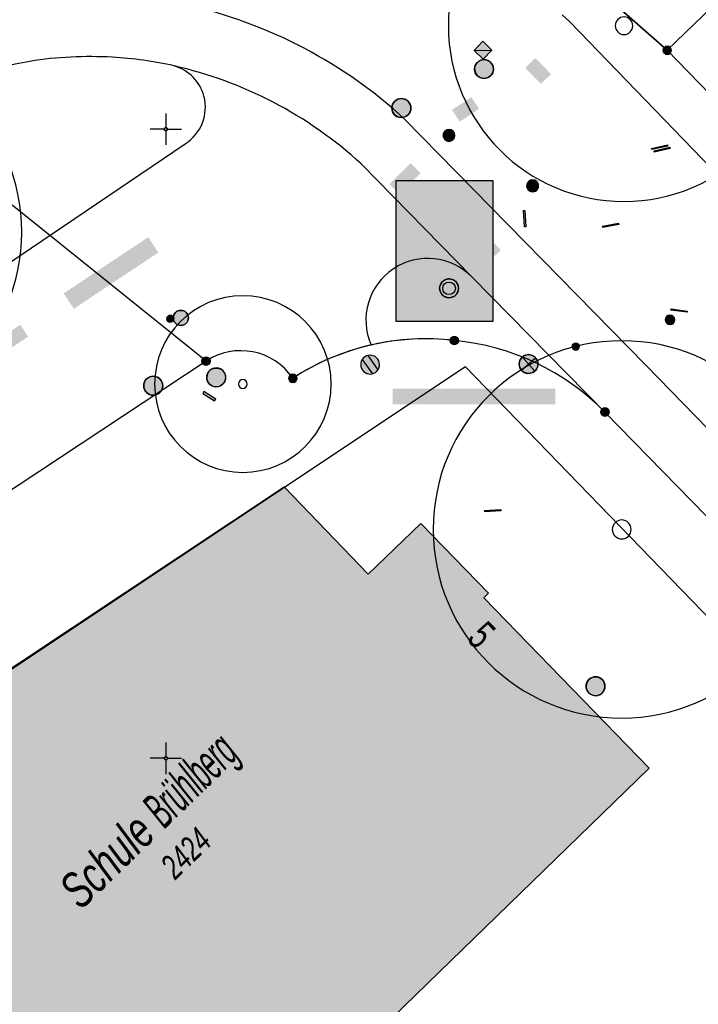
# Model space of a CAD drawing. Header units: metres. Extents: x 2695560 to 2696939, y 1260491 to 1262050.
# Tile 598 of 656: x 2695970 to 2695997, y 1261365 to 1261404. Entities that reach past the tile are written whole.
import ezdxf

# ---------------------------------------------------------------- set-up
doc = ezdxf.new("R2010")
doc.units = ezdxf.units.M
doc.linetypes.add('AUSGEZOGEN', pattern=[0])
for name, color, linetype in [('XR$1$AV_Gebäudeflächen (BB)', 7, 'AUSGEZOGEN'), ('XR$1$AV_Grenzpunkte', 7, 'AUSGEZOGEN'), ('XR$1$AV_Haus-Nr.', 7, 'AUSGEZOGEN'), ('XR$1$AV_Koordinatennetzpunkte', 7, 'AUSGEZOGEN'), ('XR$1$AV_Linien (BB)', 7, 'AUSGEZOGEN'), ('XR$1$AV_Objektnamen (BB)', 7, 'AUSGEZOGEN'), ('XR$1$AV_Versicherung-Nr.', 7, 'AUSGEZOGEN'), ('XR$1$AW_LK_Schachtdeckel', 24, 'AUSGEZOGEN'), ('XR$1$EW_LK_Bauwerk_FL_Linie_Punkt', 1, 'AUSGEZOGEN'), ('XR$1$EW_LK_Knoten', 1, 'AUSGEZOGEN'), ('XR$1$GA_LK_Rohrleitungsteil', 32, 'AUSGEZOGEN'), ('XR$1$GR_Baum', 94, 'AUSGEZOGEN'), ('XR$1$Liegenschaftsgrenzen', 7, 'AUSGEZOGEN'), ('XR$1$PFAV', 255, 'AUSGEZOGEN'), ('XR$1$PFAW', 255, 'AUSGEZOGEN'), ('XR$1$PFEW', 255, 'AUSGEZOGEN'), ('XR$1$PFWA', 255, 'AUSGEZOGEN'), ('XR$1$RAEW', 8, 'AUSGEZOGEN'), ('XR$1$RP_Abstandslinie', 7, 'AUSGEZOGEN'), ('XR$1$WA_LK_Absperrarmatur', 171, 'AUSGEZOGEN'), ('XR$1$WA_LK_Hydrant', 171, 'AUSGEZOGEN'), ('XR$1$WA_LK_Rohrleitungsteil', 171, 'AUSGEZOGEN')]:
    doc.layers.add(name, color=color, linetype=linetype)
doc.styles.add('ARIAL', font='arial.ttf')

# ---------------------------------------------------------------- blocks, each defined once
blk = doc.blocks.new('COMPLEXOBJECT_46')
at = {"layer": 'XR$1$AV_Linien (BB)', "color": 7, "linetype": 'AUSGEZOGEN', "transparency": 33554687}
blk.add_line((5982.767, 11398.621), (5987.183, 11394.114), dxfattribs=at)
for centre, radius, start, end in [((5971.716, 11386.578), 16.342, 62.4748, 77.2372), ((5971.717, 11386.557), 16.36, 47.5112, 62.5113)]:
    blk.add_arc(centre, radius, start, end, dxfattribs=at)
blk = doc.blocks.new('COMPLEXOBJECT_336')
at = {"layer": 'XR$1$AV_Linien (BB)', "color": 7, "linetype": 'AUSGEZOGEN', "transparency": 33554687}
for centre, radius, start, end in [((5985.323, 11382.056), 9.612, 83.1443, 102.9831), ((5985.578, 11381.981), 9.66, 44.5668, 84.6997)]:
    blk.add_arc(centre, radius, start, end, dxfattribs=at)
blk = doc.blocks.new('COMPLEXOBJECT_337')
at = {"layer": 'XR$1$AV_Linien (BB)', "color": 7, "linetype": 'AUSGEZOGEN', "transparency": 33554687}
blk.add_line((5976.6, 11390.78), (5952.839, 11375.075), dxfattribs=at)
for centre, radius, start, end in [((5985.321, 11382.022), 9.646, 102.9267, 123.1235), ((5977.981, 11388.696), 2.5, 34.1603, 123.5393)]:
    blk.add_arc(centre, radius, start, end, dxfattribs=at)
blk = doc.blocks.new('COMPLEXOBJECT_338')
at = {"layer": 'XR$1$AV_Linien (BB)', "color": 7, "linetype": 'AUSGEZOGEN', "transparency": 33554687}
for centre, radius, start, end in [((5985.413, 11392.411), 2.456, 43.8969, 123.7999), ((5985.415, 11392.409), 2.459, 123.813, 203.6477)]:
    blk.add_arc(centre, radius, start, end, dxfattribs=at)
blk = doc.blocks.new('COMPLEXOBJECT_363')
at = {"layer": 'XR$1$AV_Linien (BB)', "color": 7, "linetype": 'AUSGEZOGEN', "transparency": 33554687}
blk.add_line((5967.776, 11394.014), (5975.772, 11399.423), dxfattribs=at)
blk.add_lwpolyline([(5935.547, 11372.404), (5936.01, 11372.71), (5937.64, 11373.82), (5967.23, 11393.56)], dxfattribs=at)
for centre, radius, start, end in [((5974.872, 11400.878), 1.7, 14.7632, 74.5192), ((5974.866, 11400.871), 1.708, 302.0441, 14.9403), ((5965.142, 11396.626), 3.71, 304.2517, 315.2354)]:
    blk.add_arc(centre, radius, start, end, dxfattribs=at)
blk = doc.blocks.new('COMPLEXOBJECT_650')
at = {"layer": 'XR$1$AV_Linien (BB)', "color": 7, "linetype": 'AUSGEZOGEN', "transparency": 33554687}
blk.add_lwpolyline([(5990.763, 11404.548), (5991.065, 11404.259), (6047.477, 11345.896)], dxfattribs=at)
blk = doc.blocks.new('COMPLEXOBJECT_656')
at = {"layer": 'XR$1$AV_Linien (BB)', "color": 7, "linetype": 'AUSGEZOGEN', "transparency": 33554687}
blk.add_line((5992.662, 11405.138), (5994.936, 11403.134), dxfattribs=at)
blk.add_arc((5973.597, 11386.77), 26.473, 43.9337, 47.3869, dxfattribs=at)
blk = doc.blocks.new('COMPLEXOBJECT_690')
at = {"layer": 'XR$1$AV_Linien (BB)', "color": 7, "linetype": 'AUSGEZOGEN', "transparency": 33554687}
for centre, radius, start, end in [((5971.989, 11387.56), 15.323, 86.6739, 99.0039), ((5971.998, 11387.583), 15.3, 77.4368, 86.7029), ((5973.519, 11380.382), 22.656, 99.9835, 112.0429)]:
    blk.add_arc(centre, radius, start, end, dxfattribs=at)
blk = doc.blocks.new('COMPLEXOBJECT_691')
at = {"layer": 'XR$1$AV_Linien (BB)', "color": 7, "linetype": 'AUSGEZOGEN', "transparency": 33554687}
blk.add_lwpolyline([(5984.493, 11400.403), (5994.087, 11390.622), (6043, 11340.414)], dxfattribs=at)
for centre, radius, start, end in [((5971.67, 11386.426), 18.969, 62.1583, 85.1882), ((5971.664, 11386.423), 18.974, 47.4588, 62.1469)]:
    blk.add_arc(centre, radius, start, end, dxfattribs=at)
blk = doc.blocks.new('COMPLEXOBJECT_1225')
at = {"layer": 'XR$1$Liegenschaftsgrenzen', "color": 7, "linetype": 'AUSGEZOGEN', "transparency": 33554687}
blk.add_line((5994.936, 11403.134), (5992.662, 11405.138), dxfattribs=at)
blk.add_arc((5972.647, 11385.806), 27.827, 44.0066, 55.4515, dxfattribs=at)
blk = doc.blocks.new('COMPLEXOBJECT_1227')
at = {"layer": 'XR$1$Liegenschaftsgrenzen', "color": 7, "linetype": 'AUSGEZOGEN', "transparency": 33554687}
blk.add_line((5924.375, 11392.46), (5927.053, 11393.887), dxfattribs=at)
for centre, radius, start, end in [((5972.642, 11385.813), 27.814, 95.1901, 129.9802), ((5972.653, 11385.799), 27.829, 55.4688, 95.2099), ((5912.152, 11459.169), 67.267, 291.37958, 309.31462), ((5911.997, 11467.499), 75.136, 281.55931, 289.17354)]:
    blk.add_arc(centre, radius, start, end, dxfattribs=at)
blk = doc.blocks.new('COMPLEXOBJECT_1359')
at = {"layer": 'XR$1$Liegenschaftsgrenzen', "color": 7, "linetype": 'AUSGEZOGEN', "transparency": 33554687}
blk.add_line((5993.378, 11345.247), (6014.796, 11365.847), dxfattribs=at)
blk.add_lwpolyline([(5977.433, 11333.244), (5982.018, 11337.639), (5991.235, 11343.555)], dxfattribs=at)
blk.add_arc((5983.647, 11355.369), 14.041, 302.713, 313.8726, dxfattribs=at)
blk = doc.blocks.new('COMPLEXOBJECT_1368')
at = {"layer": 'XR$1$Liegenschaftsgrenzen', "color": 7, "linetype": 'AUSGEZOGEN', "transparency": 33554687}
blk.add_line((6010.61, 11370.146), (5992.46, 11388.76), dxfattribs=at)
for centre, radius, start, end in [((5985.325, 11382.014), 9.654, 83.186, 123.1159), ((5985.578, 11381.981), 9.66, 44.5668, 84.6997), ((5977.981, 11388.696), 2.5, 34.1603, 123.5393)]:
    blk.add_arc(centre, radius, start, end, dxfattribs=at)
blk = doc.blocks.new('BAV15')
at = {"layer": 'XR$1$PFAV', "transparency": 33554687}
blk.add_hatch(color=7, dxfattribs=at).paths.add_polyline_path([(0.5, 0), (0.49, 0.1), (0.46, 0.2), (0.41, 0.29), (0.34, 0.36), (0.26, 0.42), (0.17, 0.47), (0.08, 0.49), (-0.03, 0.5), (-0.13, 0.48), (-0.22, 0.45), (-0.31, 0.4), (-0.38, 0.33), (-0.44, 0.24), (-0.48, 0.15), (-0.5, 0.05), (-0.5, -0.05), (-0.48, -0.15), (-0.44, -0.24), (-0.38, -0.33), (-0.31, -0.4), (-0.22, -0.45), (-0.13, -0.48), (-0.03, -0.5), (0.08, -0.49), (0.17, -0.47), (0.26, -0.42), (0.34, -0.36), (0.41, -0.29), (0.46, -0.2), (0.49, -0.1)])
at = {"color": 7, "transparency": 33554687}
for start, end in [(90, 270), (270, 90)]:
    blk.add_arc((0, 0), 0.5, start, end, dxfattribs=at)
at = {"layer": 'XR$1$PFAV', "transparency": 33554687}
blk.add_circle((0, 0), 0.5, dxfattribs=at)
blk = doc.blocks.new('BAV2041')
at = {"color": 7, "transparency": 33554687}
for p, q in [((0, 0.5), (0, 0.05)), ((-0.05, 0), (-0.5, 0)), ((0.05, 0), (0.5, 0)), ((0, -0.05), (0, -0.5))]:
    blk.add_line(p, q, dxfattribs=at)
blk.add_circle((0, 0), 0.05, dxfattribs=at)
for start, end in [(90, 270), (270, 90)]:
    blk.add_arc((0, 0), 0.05, start, end, dxfattribs=at)
blk = doc.blocks.new('WBGR1')
at = {"color": 94, "transparency": 33554687}
for radius, start, end in [(1, 90, 270), (1, 270, 90), (0.05, 90, 270), (0.05, 270, 90)]:
    blk.add_arc((0, 0), radius, start, end, dxfattribs=at)
blk = doc.blocks.new('BAW2082')
at = {"layer": 'XR$1$PFAW', "transparency": 33554687}
blk.add_hatch(color=7, dxfattribs=at).paths.add_polyline_path([(0.509, -0.003), (0.499, 0.098), (0.469, 0.194), (0.42, 0.283), (0.354, 0.359), (0.274, 0.421), (0.183, 0.466), (0.085, 0.491), (-0.016, 0.496), (-0.116, 0.481), (-0.211, 0.446), (-0.297, 0.392), (-0.37, 0.323), (-0.428, 0.24), (-0.468, 0.147), (-0.488, 0.047), (-0.488, -0.054), (-0.468, -0.153), (-0.428, -0.246), (-0.37, -0.329), (-0.297, -0.398), (-0.211, -0.452), (-0.116, -0.487), (-0.016, -0.502), (0.085, -0.497), (0.183, -0.472), (0.274, -0.427), (0.354, -0.366), (0.42, -0.289), (0.469, -0.2), (0.499, -0.104)])
at = {"transparency": 33554687}
for start, end in [(91.1948, 268.8052), (268.8052, 91.1948)]:
    blk.add_arc((0.01, 0), 0.5, start, end, dxfattribs=at)
at = {"layer": 'XR$1$PFAW', "transparency": 33554687}
blk.add_circle((0.009, -0.003), 0.5, dxfattribs=at)
blk = doc.blocks.new('BAW2090')
at = {"layer": 'XR$1$PFAW', "lineweight": 25, "transparency": 33554687}
blk.add_hatch(color=7, dxfattribs=at).paths.add_polyline_path([(0.5, 0), (0.49, 0.101), (0.459, 0.197), (0.41, 0.286), (0.344, 0.362), (0.264, 0.424), (0.174, 0.469), (0.076, 0.494), (-0.025, 0.499), (-0.125, 0.484), (-0.22, 0.449), (-0.306, 0.395), (-0.379, 0.326), (-0.437, 0.243), (-0.477, 0.15), (-0.497, 0.051), (-0.497, -0.051), (-0.477, -0.15), (-0.437, -0.243), (-0.379, -0.326), (-0.306, -0.395), (-0.22, -0.449), (-0.125, -0.484), (-0.025, -0.499), (0.076, -0.494), (0.174, -0.469), (0.264, -0.424), (0.344, -0.362), (0.41, -0.286), (0.459, -0.197), (0.49, -0.101)])
at = {"lineweight": 25, "transparency": 33554687}
for p, q in [((-0.177, 0.468), (-0.177, -0.468)), ((0.179, 0.467), (0.177, -0.468))]:
    blk.add_line(p, q, dxfattribs=at)
for start, end in [(90, 180), (180, 270), (0, 90), (270, 0)]:
    blk.add_arc((0, 0), 0.5, start, end, dxfattribs=at)
blk = doc.blocks.new('BAW2088')
at = {"layer": 'XR$1$PFAW', "transparency": 33554687}
blk.add_hatch(color=253, dxfattribs=at).paths.add_polyline_path([(0.51, 0), (0.5, 0.101), (0.47, 0.197), (0.421, 0.286), (0.355, 0.362), (0.275, 0.424), (0.184, 0.469), (0.086, 0.494), (-0.015, 0.499), (-0.115, 0.484), (-0.21, 0.449), (-0.296, 0.395), (-0.369, 0.326), (-0.427, 0.243), (-0.467, 0.15), (-0.487, 0.051), (-0.487, -0.051), (-0.467, -0.15), (-0.427, -0.243), (-0.369, -0.326), (-0.296, -0.395), (-0.21, -0.449), (-0.115, -0.484), (-0.015, -0.499), (0.086, -0.494), (0.184, -0.469), (0.275, -0.424), (0.355, -0.362), (0.421, -0.286), (0.47, -0.197), (0.5, -0.101)])
at = {"transparency": 33554687}
for start, end in [(91.1948, 268.8052), (268.8052, 91.1948)]:
    blk.add_arc((0.01, 0), 0.5, start, end, dxfattribs=at)
at = {"layer": 'XR$1$PFAW', "transparency": 33554687}
blk.add_circle((0.01, 0), 0.5, dxfattribs=at)
blk = doc.blocks.new('BWA2013')
at = {"true_color": 0x000000, "transparency": 33554687}
blk.add_hatch(color=18, dxfattribs=at).paths.add_polyline_path([(-0.291, -0.409), (0.352, 0.357), (0.291, 0.409), (-0.352, -0.357)])
at = {"transparency": 33554687}
blk.add_lwpolyline([(-0.291, -0.409), (-0.352, -0.357), (0.291, 0.409), (0.352, 0.357), (-0.291, -0.409)], close=True, dxfattribs=at)
blk = doc.blocks.new('BWA2011')
at = {"layer": 'XR$1$PFWA', "transparency": 33554687}
blk.add_hatch(color=7, dxfattribs=at).paths.add_polyline_path([(-0.5, 0.5), (-0.5, -0.5), (0.5, -0.5), (0.5, 0.5)])
at = {"transparency": 33554687}
blk.add_line((-0.5, -0.5), (0.5, 0.5), dxfattribs=at)
blk.add_lwpolyline([(-0.5, 0.5), (0.5, 0.5), (0.5, -0.5), (-0.5, -0.5), (-0.5, 0.5)], close=True, dxfattribs=at)
at = {"layer": 'XR$1$PFWA', "transparency": 33554687}
blk.add_lwpolyline([(-0.5, 0.5), (0.5, 0.5), (0.5, -0.5), (-0.5, -0.5), (-0.5, 0.5)], close=True, dxfattribs=at)
blk = doc.blocks.new('BWA2009')
at = {"true_color": 0x000000, "transparency": 33554687}
blk.add_hatch(color=18, dxfattribs=at).paths.add_polyline_path([(0.333, 0), (0.327, 0.067), (0.306, 0.131), (0.274, 0.19), (0.23, 0.242), (0.176, 0.283), (0.116, 0.313), (0.05, 0.329), (-0.017, 0.333), (-0.084, 0.323), (-0.147, 0.299), (-0.204, 0.264), (-0.253, 0.217), (-0.291, 0.162), (-0.318, 0.1), (-0.332, 0.034), (-0.332, -0.034), (-0.318, -0.1), (-0.291, -0.162), (-0.253, -0.217), (-0.204, -0.264), (-0.147, -0.299), (-0.084, -0.323), (-0.017, -0.333), (0.05, -0.329), (0.116, -0.313), (0.176, -0.283), (0.23, -0.242), (0.274, -0.19), (0.306, -0.131), (0.327, -0.067)])
at = {"layer": 'XR$1$PFWA', "transparency": 33554687}
blk.add_hatch(color=7, dxfattribs=at).paths.add_polyline_path([(0.5, 0), (0.49, 0.101), (0.459, 0.197), (0.41, 0.286), (0.344, 0.362), (0.264, 0.424), (0.174, 0.469), (0.076, 0.494), (-0.025, 0.499), (-0.125, 0.484), (-0.22, 0.449), (-0.306, 0.395), (-0.379, 0.326), (-0.437, 0.243), (-0.477, 0.15), (-0.497, 0.051), (-0.497, -0.051), (-0.477, -0.15), (-0.437, -0.243), (-0.379, -0.326), (-0.306, -0.395), (-0.22, -0.449), (-0.125, -0.484), (-0.025, -0.499), (0.076, -0.494), (0.174, -0.469), (0.264, -0.424), (0.344, -0.362), (0.41, -0.286), (0.459, -0.197), (0.49, -0.101)])
at = {"transparency": 33554687}
blk.add_circle((0, 0), 0.333, dxfattribs=at)
for start, end in [(90, 180), (180, 270), (0, 90), (270, 0)]:
    blk.add_arc((0, 0), 0.5, start, end, dxfattribs=at)
at = {"layer": 'XR$1$PFWA', "transparency": 33554687}
blk.add_circle((0, 0), 0.5, dxfattribs=at)
blk = doc.blocks.new('BWA965')
at = {"layer": 'XR$1$PFWA', "transparency": 33554687}
blk.add_hatch(color=7, dxfattribs=at).paths.add_polyline_path([(0, 0.5), (-0.051, 0.497), (-0.101, 0.49), (-0.15, 0.477), (-0.197, 0.459), (-0.243, 0.437), (-0.286, 0.41), (-0.326, 0.379), (-0.362, 0.344), (-0.395, 0.306), (-0.424, 0.264), (-0.449, 0.22), (-0.469, 0.174), (-0.484, 0.125), (-0.494, 0.076), (-0.499, 0.025), (-0.499, -0.025), (-0.494, -0.076), (-0.484, -0.125), (-0.469, -0.174), (-0.449, -0.22), (-0.424, -0.264), (-0.395, -0.306), (-0.362, -0.344), (-0.326, -0.379), (-0.286, -0.41), (-0.243, -0.437), (-0.197, -0.459), (-0.15, -0.477), (-0.101, -0.49), (-0.051, -0.497), (0, -0.5), (0.051, -0.497), (0.101, -0.49), (0.15, -0.477), (0.197, -0.459), (0.243, -0.437), (0.286, -0.41), (0.326, -0.379), (0.362, -0.344), (0.395, -0.306), (0.424, -0.264), (0.449, -0.22), (0.469, -0.174), (0.484, -0.125), (0.494, -0.076), (0.499, -0.025), (0.499, 0.025), (0.494, 0.076), (0.484, 0.125), (0.469, 0.174), (0.449, 0.22), (0.424, 0.264), (0.395, 0.306), (0.362, 0.344), (0.326, 0.379), (0.286, 0.41), (0.243, 0.437), (0.197, 0.459), (0.15, 0.477), (0.101, 0.49), (0.051, 0.497)])
at = {"transparency": 33554687}
blk.add_line((0, 0.5), (0, -0.5), dxfattribs=at)
for start, end in [(90, 270), (270, 90)]:
    blk.add_arc((0, 0), 0.5, start, end, dxfattribs=at)
blk = doc.blocks.new('BGA2013')
at = {"transparency": 33554687}
blk.add_hatch(color=36, dxfattribs=at).paths.add_polyline_path([(-0.291, -0.409), (0.352, 0.357), (0.291, 0.409), (-0.352, -0.357)])
at = {"color": 32, "transparency": 33554687}
blk.add_lwpolyline([(-0.291, -0.409), (-0.352, -0.357), (0.291, 0.409), (0.352, 0.357), (-0.291, -0.409)], close=True, dxfattribs=at)
blk = doc.blocks.new('BEW15')
at = {"layer": 'XR$1$PFEW', "transparency": 33554687}
h = blk.add_hatch(color=7, dxfattribs=at)
h.paths.add_polyline_path([(-0.5, 0), (-0.497, -0.05), (-0.489, -0.1), (-0.477, -0.15), (-0.459, -0.197), (-0.437, -0.242), (-0.41, -0.285), (-0.379, -0.326), (-0.344, -0.362), (-0.306, -0.395), (-0.264, -0.424), (-0.22, -0.449), (-0.173, -0.469), (-0.125, -0.484), (-0.075, -0.494), (-0.025, -0.499), (0.026, -0.499), (0.076, -0.494), (0.126, -0.484), (0.174, -0.469), (0.22, -0.449), (0.265, -0.424), (0.306, -0.395), (0.345, -0.362), (0.38, -0.326), (0.411, -0.285), (0.437, -0.242), (0.46, -0.197), (0.477, -0.15), (0.49, -0.1), (0.498, -0.05), (0.5, 0), (0.498, 0.051), (0.49, 0.101), (0.477, 0.15), (0.46, 0.197), (0.437, 0.243), (0.411, 0.286), (0.38, 0.326), (0.345, 0.363), (0.306, 0.396), (0.265, 0.424), (0.22, 0.449), (0.174, 0.469), (0.126, 0.484), (0.076, 0.494), (0.026, 0.5), (-0.025, 0.5), (-0.075, 0.494), (-0.125, 0.484), (-0.173, 0.469), (-0.22, 0.449), (-0.264, 0.424), (-0.306, 0.396), (-0.344, 0.363), (-0.379, 0.326), (-0.41, 0.286), (-0.437, 0.243), (-0.459, 0.197), (-0.477, 0.15), (-0.489, 0.101), (-0.497, 0.051)])
h.paths.add_polyline_path([(0.01, 0.001), (0.01, 0), (0.01, -0.001), (0.01, -0.002), (0.01, -0.003), (0.009, -0.004), (0.009, -0.005), (0.009, -0.006), (0.008, -0.006), (0.007, -0.007), (0.006, -0.008), (0.006, -0.008), (0.005, -0.009), (0.004, -0.009), (0.003, -0.01), (0.002, -0.01), (0.001, -0.01), (0, -0.01), (-0.001, -0.01), (-0.002, -0.01), (-0.003, -0.009), (-0.004, -0.009), (-0.005, -0.008), (-0.006, -0.008), (-0.007, -0.007), (-0.007, -0.006), (-0.008, -0.006), (-0.008, -0.005), (-0.009, -0.004), (-0.009, -0.003), (-0.009, -0.002), (-0.01, -0.001), (-0.01, 0), (-0.01, 0.001), (-0.009, 0.002), (-0.009, 0.003), (-0.009, 0.004), (-0.008, 0.005), (-0.008, 0.006), (-0.007, 0.007), (-0.007, 0.007), (-0.006, 0.008), (-0.005, 0.009), (-0.004, 0.009), (-0.003, 0.01), (-0.002, 0.01), (-0.001, 0.01), (0, 0.01), (0.001, 0.01), (0.002, 0.01), (0.003, 0.01), (0.004, 0.01), (0.005, 0.009), (0.006, 0.009), (0.006, 0.008), (0.007, 0.007), (0.008, 0.007), (0.009, 0.006), (0.009, 0.005), (0.009, 0.004), (0.01, 0.003), (0.01, 0.002)], flags=16)
at = {"color": 1, "transparency": 33554687}
for start, end in [(0, 180), (180, 0)]:
    blk.add_arc((0, 0), 0.5, start, end, dxfattribs=at)
at = {"layer": 'XR$1$PFEW', "transparency": 33554687}
blk.add_circle((0, 0), 0.5, dxfattribs=at)
blk = doc.blocks.new('BEWLP2549_S')
at = {"layer": 'XR$1$PFEW', "transparency": 33554687}
blk.add_hatch(color=7, dxfattribs=at).paths.add_polyline_path([(0.5, 0), (0.49, 0.101), (0.459, 0.197), (0.41, 0.286), (0.344, 0.362), (0.264, 0.424), (0.174, 0.469), (0.076, 0.494), (-0.025, 0.499), (-0.125, 0.484), (-0.22, 0.449), (-0.306, 0.395), (-0.379, 0.326), (-0.437, 0.243), (-0.477, 0.15), (-0.497, 0.051), (-0.497, -0.051), (-0.477, -0.15), (-0.437, -0.243), (-0.379, -0.326), (-0.306, -0.395), (-0.22, -0.449), (-0.125, -0.484), (-0.025, -0.499), (0.076, -0.494), (0.174, -0.469), (0.264, -0.424), (0.344, -0.362), (0.41, -0.286), (0.459, -0.197), (0.49, -0.101)])
at = {"color": 1, "transparency": 33554687}
for p, q in [((0.354, -0.354), (-0.354, 0.354)), ((-0.354, -0.354), (0.354, 0.354))]:
    blk.add_line(p, q, dxfattribs=at)
for start, end in [(91.3809, 268.6191), (268.6191, 91.3809)]:
    blk.add_arc((0, 0), 0.5, start, end, dxfattribs=at)
at = {"layer": 'XR$1$PFEW', "transparency": 33554687}
blk.add_circle((0, 0), 0.5, dxfattribs=at)
blk = doc.blocks.new('BEW957')
at = {"layer": 'XR$1$RAEW', "transparency": 33554687}
blk.add_hatch(color=1, dxfattribs=at).paths.add_polyline_path([(-0.5, 0), (-0.5, -0.05), (-0.49, -0.1), (-0.48, -0.15), (-0.46, -0.2), (-0.44, -0.24), (-0.41, -0.29), (-0.38, -0.33), (-0.34, -0.36), (-0.31, -0.4), (-0.26, -0.42), (-0.22, -0.45), (-0.17, -0.47), (-0.13, -0.48), (-0.08, -0.49), (-0.03, -0.5), (0.03, -0.5), (0.08, -0.49), (0.13, -0.48), (0.17, -0.47), (0.22, -0.45), (0.26, -0.42), (0.31, -0.4), (0.34, -0.36), (0.38, -0.33), (0.41, -0.29), (0.44, -0.24), (0.46, -0.2), (0.48, -0.15), (0.49, -0.1), (0.5, -0.05), (0.5, 0), (0.5, 0.05), (0.49, 0.1), (0.48, 0.15), (0.46, 0.2), (0.44, 0.24), (0.41, 0.29), (0.38, 0.33), (0.34, 0.36), (0.31, 0.4), (0.26, 0.42), (0.22, 0.45), (0.17, 0.47), (0.13, 0.48), (0.08, 0.49), (0.03, 0.5), (-0.03, 0.5), (-0.08, 0.49), (-0.13, 0.48), (-0.17, 0.47), (-0.22, 0.45), (-0.26, 0.42), (-0.31, 0.4), (-0.34, 0.36), (-0.38, 0.33), (-0.41, 0.29), (-0.44, 0.24), (-0.46, 0.2), (-0.48, 0.15), (-0.49, 0.1), (-0.5, 0.05)])
at = {"color": 1, "transparency": 33554687}
for start, end in [(90, 180), (180, 270), (0, 90), (270, 0)]:
    blk.add_arc((0, 0), 0.5, start, end, dxfattribs=at)
at = {"layer": 'XR$1$RAEW', "color": 1, "transparency": 33554687}
blk.add_circle((0, 0), 0.5, dxfattribs=at)
blk = doc.blocks.new('BEWG5')
at = {"transparency": 33554687}
blk.add_hatch(color=1, dxfattribs=at).paths.add_polyline_path([(-0.083375, -0.5), (0.083375, -0.5), (0.083375, 0.5), (-0.083375, 0.5)])
at = {"color": 1, "transparency": 33554687}
blk.add_lwpolyline([(-0.083375, -0.5), (0.083375, -0.5), (0.083375, 0.5), (-0.083375, 0.5), (-0.083375, -0.5)], close=True, dxfattribs=at)

msp = doc.modelspace()

# ---------------------------------------------------------------- hatches: boundary and pattern name
at = {"transparency": 33554687}
for points in [[(2695990.661, 1261402.636), (2695990.261, 1261402.245), (2695990.885, 1261401.608), (2695991.285, 1261401.999)], [(2695987.349, 1261400.574), (2695987.659, 1261400.108), (2695988.426, 1261400.618), (2695988.116, 1261401.084)], [(2695984.86, 1261397.627), (2695985.258, 1261397.224), (2695986.102, 1261398.055), (2695985.704, 1261398.458)], [(2695985.129, 1261397.765), (2695985.129, 1261392.171), (2695988.976, 1261392.171), (2695988.976, 1261397.765)], [(2695971.907, 1261393.283), (2695972.312, 1261392.673), (2695975.675, 1261394.907), (2695975.27, 1261395.517)], [(2695988.035, 1261394.611), (2695988.419, 1261394.195), (2695989.29, 1261394.998), (2695988.906, 1261395.414)], [(2695968.181, 1261390.71), (2695968.496, 1261390.235), (2695970.497, 1261391.564), (2695970.182, 1261392.039)], [(2695984.996, 1261389.496), (2695984.996, 1261388.874), (2695991.454, 1261388.874), (2695991.454, 1261389.496)]]:
    msp.add_hatch(color=7, dxfattribs=at).paths.add_polyline_path(points)
at = {"layer": 'XR$1$AV_Gebäudeflächen (BB)', "true_color": 0xd2d2d2, "transparency": 33554687}
msp.add_hatch(color=254, dxfattribs=at).paths.add_polyline_path([(2695975.624, 1261355.21), (2695981.632, 1261361.052), (2695982.897, 1261359.752), (2695985.29, 1261362.079), (2695984.024, 1261363.381), (2695984.958, 1261364.29), (2695986.299, 1261362.911), (2695986.406, 1261363.016), (2695984.972, 1261364.491), (2695995.185, 1261374.421), (2695988.609, 1261381.184), (2695988.801, 1261381.37), (2695986.106, 1261384.144), (2695984.022, 1261382.128), (2695980.675, 1261385.592), (2695959.65, 1261371.638)])

# ---------------------------------------------------------------- linework, layer by layer
at = {"color": 24, "lineweight": -3, "transparency": 33554687}
msp.add_lwpolyline([(2695985.129, 1261397.765), (2695988.976, 1261397.765), (2695988.976, 1261392.171), (2695985.129, 1261392.171), (2695985.129, 1261397.765)], close=True, dxfattribs=at)
at = {"layer": 'XR$1$AV_Linien (BB)', "color": 7, "linetype": 'AUSGEZOGEN', "transparency": 33554687}
for p, q in [((2695995.906, 1261402.944), (2696000.238, 1261398.47)), ((2695988.153, 1261393.924), (2695993.43, 1261388.57)), ((2696011.58, 1261369.956), (2695993.43, 1261388.57))]:
    msp.add_line(p, q, dxfattribs=at)
msp.add_lwpolyline([(2695975.624, 1261355.21), (2695959.65, 1261371.638), (2695980.675, 1261385.592), (2695984.022, 1261382.128), (2695986.106, 1261384.144), (2695988.801, 1261381.37), (2695988.609, 1261381.184), (2695995.185, 1261374.421), (2695984.972, 1261364.491), (2695986.406, 1261363.016), (2695986.299, 1261362.911), (2695984.958, 1261364.29), (2695984.024, 1261363.381), (2695985.29, 1261362.079), (2695982.897, 1261359.752), (2695981.632, 1261361.052), (2695975.624, 1261355.21)], close=True, dxfattribs=at)
at = {"layer": 'XR$1$Liegenschaftsgrenzen', "color": 7, "linetype": 'AUSGEZOGEN', "transparency": 33554687}
for p, q in [((2695995.906, 1261402.944), (2696018.434, 1261379.677)), ((2695977.57, 1261390.59), (2695969.86, 1261396.79)), ((2695977.57, 1261390.59), (2695953.809, 1261374.885))]:
    msp.add_line(p, q, dxfattribs=at)
msp.add_lwpolyline([(2696034.71, 1261438.425), (2696031.86, 1261437.561), (2695995.906, 1261402.944)], dxfattribs=at)
at = {"layer": 'XR$1$RP_Abstandslinie', "color": 7, "linetype": 'AUSGEZOGEN', "transparency": 33554687}
msp.add_lwpolyline([(2696039.66, 1261336.92), (2696012.44, 1261365.02), (2695987.89, 1261390.37), (2695951.8, 1261366.34), (2695940.447, 1261358.777)], dxfattribs=at)

# ---------------------------------------------------------------- block references
at = {"layer": 'XR$1$AV_Grenzpunkte', "color": 7, "linetype": 'AUSGEZOGEN', "lineweight": -3, "transparency": 33554687, "xscale": 0.3249999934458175, "yscale": 0.3249999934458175}
for p in [(2695995.906, 1261402.944), (2695987.44, 1261391.41), (2695977.57, 1261390.59), (2695981.02, 1261389.91), (2695993.43, 1261388.57)]:
    msp.add_blockref('BAV15', p, dxfattribs=at)
at = {"layer": 'XR$1$AV_Koordinatennetzpunkte', "color": 7, "linetype": 'AUSGEZOGEN', "lineweight": -3, "transparency": 33554687, "xscale": 1.25, "yscale": 1.25}
for p in [(2695975.97, 1261399.81), (2695975.97, 1261374.81)]:
    msp.add_blockref('BAV2041', p, dxfattribs=at)
at = {"layer": 'XR$1$AV_Linien (BB)', "color": 7, "linetype": 'AUSGEZOGEN', "lineweight": -3, "transparency": 33554687}
for name in ['COMPLEXOBJECT_656', 'COMPLEXOBJECT_691', 'COMPLEXOBJECT_650', 'COMPLEXOBJECT_690', 'COMPLEXOBJECT_363', 'COMPLEXOBJECT_46', 'COMPLEXOBJECT_338', 'COMPLEXOBJECT_336', 'COMPLEXOBJECT_337']:
    msp.add_blockref(name, (2690000.97, 1249999.81), dxfattribs=at)
at = {"layer": 'XR$1$AW_LK_Schachtdeckel', "color": 24, "linetype": 'AUSGEZOGEN', "lineweight": -3, "transparency": 33554687}
for name, p, xscale, yscale, rotation in [('BAW2082', (2695988.618, 1261402.204), 0.7499999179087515, 0.7499999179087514, 311.817544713), ('BAW2088', (2695985.341, 1261400.653), 0.7578193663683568, 0.7578193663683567, 225.021792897), ('BAW2090', (2695984.093, 1261390.452), 0.749999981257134, 0.7499999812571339, 35.192529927), ('BAW2082', (2695977.968, 1261389.946), 0.7499999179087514, 0.7499999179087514, 358.4366255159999), ('BAW2088', (2695975.463, 1261389.611), 0.7578193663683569, 0.7578193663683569, 33.36578145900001), ('BAW2082', (2695993.051, 1261377.678), 0.7499999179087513, 0.7499999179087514, 314.131315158)]:
    msp.add_blockref(name, p, dxfattribs=dict(at, xscale=xscale, yscale=yscale, rotation=rotation))
at = {"layer": 'XR$1$EW_LK_Bauwerk_FL_Linie_Punkt', "color": 1, "linetype": 'AUSGEZOGEN', "lineweight": -3, "transparency": 33554687, "xscale": 0.5999999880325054, "yscale": 0.5999999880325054}
msp.add_blockref('BEW15', (2695976.568, 1261392.31), dxfattribs=at)
at = {"layer": 'XR$1$EW_LK_Knoten', "color": 1, "linetype": 'AUSGEZOGEN', "lineweight": -3, "transparency": 33554687, "xscale": 0.2749999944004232, "yscale": 0.2749999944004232}
for p in [(2695976.147, 1261392.274), (2695992.27, 1261391.171)]:
    msp.add_blockref('BEW957', p, dxfattribs=at)
at = {"layer": 'XR$1$EW_LK_Knoten', "color": 1, "linetype": 'AUSGEZOGEN', "lineweight": -3, "transparency": 33554687}
for name, p, xscale, yscale, rotation in [('BEWLP2549_S', (2695990.394, 1261390.476), 0.7499999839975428, 0.749999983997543, 356.6376), ('BEWG5', (2695977.696, 1261389.195), 0.5499999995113, 0.5499999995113, 237.6108)]:
    msp.add_blockref(name, p, dxfattribs=dict(at, xscale=xscale, yscale=yscale, rotation=rotation))
at = {"layer": 'XR$1$GA_LK_Rohrleitungsteil', "color": 32, "linetype": 'AUSGEZOGEN', "lineweight": -3, "transparency": 33554687, "xscale": 0.6499999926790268, "yscale": 0.6499999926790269, "rotation": 322.8174}
for p in [(2695995.607, 1261399.093), (2695995.704, 1261398.992)]:
    msp.add_blockref('BGA2013', p, dxfattribs=at)
at = {"layer": 'XR$1$GR_Baum', "color": 94, "linetype": 'AUSGEZOGEN', "lineweight": -3, "transparency": 33554687}
for p, xscale, yscale in [((2695994.188, 1261403.92), 6.983681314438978, 6.983681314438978), ((2695962.748, 1261395.722), 7.496329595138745, 7.496329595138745), ((2695979.034, 1261389.681), 3.509939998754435, 3.509939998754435), ((2695994.097, 1261383.904), 7.496329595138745, 7.496329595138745)]:
    msp.add_blockref('WBGR1', p, dxfattribs=dict(at, xscale=xscale, yscale=yscale))
at = {"layer": 'XR$1$Liegenschaftsgrenzen', "color": 7, "linetype": 'AUSGEZOGEN', "lineweight": -3, "transparency": 33554687}
for name in ['COMPLEXOBJECT_1227', 'COMPLEXOBJECT_1225', 'COMPLEXOBJECT_1368', 'COMPLEXOBJECT_1359']:
    msp.add_blockref(name, (2690000.97, 1249999.81), dxfattribs=at)
at = {"layer": 'XR$1$WA_LK_Absperrarmatur', "color": 171, "linetype": 'AUSGEZOGEN', "lineweight": -3, "transparency": 33554687}
for p, xscale, yscale, rotation in [((2695987.228, 1261399.562), 0.4755282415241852, 0.4755282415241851, 224.5683728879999), ((2695990.553, 1261397.559), 0.475528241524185, 0.475528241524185, 314.469415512), ((2695996.016, 1261392.234), 0.3749999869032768, 0.3749999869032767, 45.53125000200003)]:
    msp.add_blockref('BWA965', p, dxfattribs=dict(at, xscale=xscale, yscale=yscale, rotation=rotation))
at = {"layer": 'XR$1$WA_LK_Hydrant', "color": 171, "linetype": 'AUSGEZOGEN', "lineweight": -3, "transparency": 33554687, "xscale": 0.7499999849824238, "yscale": 0.7499999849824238, "rotation": 42.467361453}
msp.add_blockref('BWA2009', (2695987.232, 1261393.486), dxfattribs=at)
at = {"layer": 'XR$1$WA_LK_Rohrleitungsteil', "color": 171, "linetype": 'AUSGEZOGEN', "lineweight": -3, "transparency": 33554687}
for name, p, xscale, yscale, rotation in [('BWA2011', (2695988.583, 1261402.948), 0.4999999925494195, 0.4999999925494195, 316.095214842), ('BWA2013', (2695990.237, 1261396.255), 0.6499999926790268, 0.6499999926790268, 222.6660136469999), ('BWA2013', (2695993.656, 1261395.983), 0.6499999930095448, 0.6499999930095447, 320.54985), ('BWA2013', (2695996.378, 1261392.602), 0.6499999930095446, 0.6499999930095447, 302.184502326), ('BWA2013', (2695988.97, 1261384.65), 0.6499999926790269, 0.6499999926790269, 314.42553711)]:
    msp.add_blockref(name, p, dxfattribs=dict(at, xscale=xscale, yscale=yscale, rotation=rotation))

# ---------------------------------------------------------------- texts
at = {"layer": 'XR$1$AV_Haus-Nr.', "color": 7, "transparency": 33554687, "insert": (2695988.946, 1261380.12), "char_height": 1.1621, "width": 1.02516, "attachment_point": 2, "rotation": 314.1972, "style": 'ARIAL'}
msp.add_mtext('\\W0.68;5', dxfattribs=at)
at = {"layer": 'XR$1$AV_Objektnamen (BB)', "color": 7, "transparency": 33554687, "insert": (2695975.422, 1261372.191), "char_height": 1.42035, "width": 11.22127, "attachment_point": 5, "rotation": 44.1972, "style": 'ARIAL'}
msp.add_mtext('\\A1;{\\fArial|i1|b0;\\H1.420348;\\W0.700000;\\C7;Schule \\W0.490000;Brühlberg}\\P', dxfattribs=at)
at = {"layer": 'XR$1$AV_Versicherung-Nr.', "color": 7, "transparency": 33554687, "insert": (2695976.767, 1261371.039), "char_height": 0.96842, "width": 2.46457, "attachment_point": 5, "rotation": 44.1972, "style": 'ARIAL'}
msp.add_mtext('\\A1;{\\fArial|i1|b0;\\H0.968418;\\W0.700000;\\C7;2424}\\P', dxfattribs=at)

doc.saveas('drawing.dxf')
